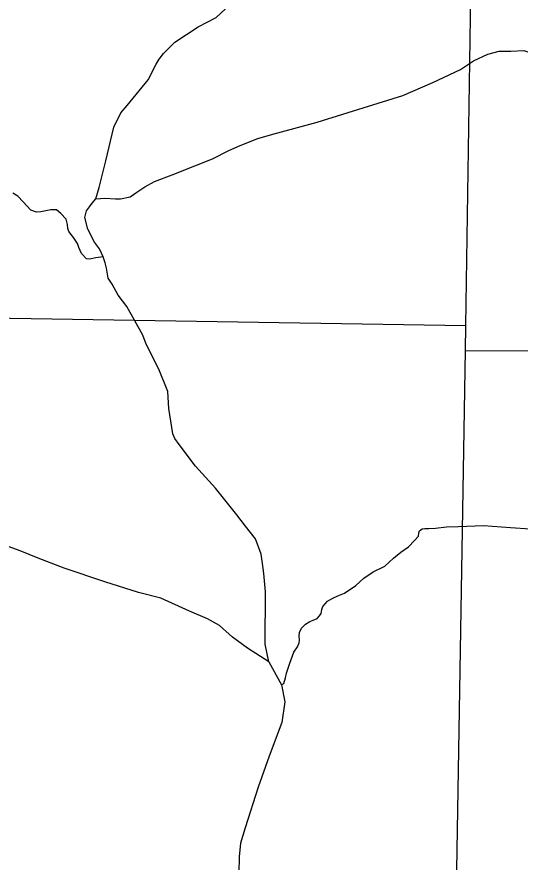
# Model space of a CAD drawing. Extents: x 1369979 to 1371646, y 379997 to 381064.
# Drawn here: x 1370890 to 1370923.4, y 380507.9 to 380564.1 of the extents above; entities that cross this region are included whole.
import ezdxf

# ---------------------------------------------------------------- set-up
doc = ezdxf.new("R2010")
doc.units = 0
doc.layers.add('R_Border Notes', color=7, linetype='Continuous')

msp = doc.modelspace()

# ---------------------------------------------------------------- linework, layer by layer
at = {"layer": 'R_Border Notes'}
for points in [[(1370920.37, 380581.601), (1370919.796, 380543.55), (1370919.771, 380541.901), (1370918.746, 380480.774), (1370918.743, 380479.316), (1370918.699, 380461.915)], [(1370900.466, 380562.394), (1370902.022, 380563.417), (1370903.22, 380564.039), (1370903.841, 380564.615), (1370904.008, 380565.116), (1370904.038, 380565.617), (1370904.387, 380567.255), (1370904.553, 380568.484), (1370904.72, 380569.626), (1370904.796, 380570.233), (1370905.038, 380570.612), (1370905.645, 380571.098), (1370906.084, 380571.613), (1370906.16, 380571.902), (1370905.933, 380572.281), (1370905.645, 380572.463), (1370905.16, 380572.508), (1370904.796, 380572.508), (1370904.084, 380572.144), (1370903.735, 380572.129), (1370903.326, 380572.372), (1370903.212, 380572.554)], [(1370895.434, 380552.741), (1370895.889, 380554.506), (1370896.404, 380556.736), (1370896.874, 380557.692), (1370897.298, 380558.192), (1370898.693, 380559.891), (1370899.223, 380560.923), (1370899.42, 380561.272), (1370899.723, 380561.651), (1370900.466, 380562.394)], [(1370919.456, 380560.586), (1370920.315, 380561.154), (1370921.261, 380561.597), (1370922.029, 380561.789), (1370922.797, 380561.804), (1370923.668, 380561.834), (1370924.466, 380561.582), (1370925.115, 380561.42), (1370925.883, 380561.08), (1370926.518, 380560.429), (1370926.843, 380559.823), (1370926.991, 380559.276), (1370927.419, 380558.759), (1370927.892, 380558.374), (1370928.63, 380558.019), (1370930.048, 380557.739)], [(1370895.207, 380551.968), (1370895.84, 380552.03), (1370896.519, 380551.971), (1370896.859, 380551.971), (1370897.494, 380552.119), (1370897.937, 380552.43), (1370898.469, 380552.77), (1370899.104, 380553.124), (1370900.285, 380553.568), (1370901.806, 380554.174), (1370902.973, 380554.647), (1370904.051, 380555.194), (1370904.819, 380555.519), (1370905.986, 380555.993), (1370906.99, 380556.273), (1370908.379, 380556.658), (1370909.93, 380557.072), (1370911.982, 380557.707), (1370912.987, 380558.033), (1370915.63, 380558.856), (1370917.61, 380559.714), (1370919.456, 380560.586)], [(1370895.692, 380548.115), (1370895.207, 380548.054), (1370894.798, 380547.963), (1370894.586, 380547.978), (1370894.252, 380548.342), (1370894.086, 380548.737), (1370893.995, 380549.01), (1370893.722, 380549.404), (1370893.419, 380549.798), (1370893.358, 380550.011), (1370893.328, 380550.269), (1370893.237, 380550.633), (1370892.888, 380551.012), (1370892.6, 380551.24), (1370892.221, 380551.24), (1370891.57, 380551.103), (1370891.267, 380551.088), (1370890.888, 380551.224), (1370890.388, 380551.786), (1370890.024, 380552.165), (1370889.706, 380552.347)], [(1370895.828, 380547.72), (1370895.692, 380548.115), (1370895.449, 380548.661), (1370895.131, 380549.101), (1370894.692, 380549.95), (1370894.495, 380550.739), (1370894.586, 380551.179), (1370894.798, 380551.452), (1370894.98, 380551.695), (1370895.207, 380551.968), (1370895.434, 380552.741)], [(1370898.344, 380542.911), (1370897.268, 380544.823), (1370896.692, 380545.566), (1370896.298, 380546.309), (1370896.041, 380546.704), (1370895.919, 380547.371), (1370895.828, 380547.72)], [(1370879.88, 380544.197), (1370919.796, 380543.55)], [(1370900.33, 380536.342), (1370900.057, 380538.041), (1370899.996, 380539.164), (1370899.405, 380540.651), (1370898.556, 380542.304), (1370898.344, 380542.911)], [(1370919.771, 380541.901), (1370931.397, 380541.857)], [(1370906.195, 380528.343), (1370905.831, 380529.379), (1370905.164, 380530.214), (1370904.588, 380530.972), (1370903.179, 380532.747), (1370901.845, 380534.203), (1370900.754, 380535.645), (1370900.466, 380536.039), (1370900.33, 380536.342)], [(1370919.327, 380530.185), (1370920.993, 380530.249), (1370922.78, 380530.116), (1370924.08, 380530.042), (1370925.01, 380530.013), (1370926.251, 380530.205), (1370927.787, 380530.663), (1370928.924, 380531.033), (1370929.382, 380531.225), (1370929.737, 380531.24), (1370930.165, 380531.003), (1370930.367, 380530.913)], [(1370911.751, 380525.756), (1370912.496, 380526.259), (1370913.02, 380526.747), (1370913.655, 380527.176), (1370914.431, 380527.56), (1370915.007, 380528.085), (1370915.494, 380528.492), (1370915.996, 380528.832), (1370916.402, 380529.261), (1370916.661, 380529.549), (1370916.676, 380529.771), (1370916.735, 380529.911), (1370916.905, 380530.037), (1370917.089, 380530.059), (1370917.355, 380530.059), (1370917.798, 380530.074), (1370918.514, 380530.177), (1370919.327, 380530.185)], [(1370893.119, 380527.421), (1370891.393, 380528.096), (1370890.182, 380528.583), (1370888.897, 380529.042), (1370887.216, 380529.198)], [(1370906.71, 380521.204), (1370906.468, 380522.366), (1370906.498, 380525.855), (1370906.392, 380527.069), (1370906.286, 380527.736), (1370906.195, 380528.343)], [(1370906.71, 380521.204), (1370905.289, 380522.099), (1370904.3, 380522.824), (1370903.443, 380523.607), (1370902.631, 380524.051), (1370901.434, 380524.568), (1370899.544, 380525.426), (1370898.052, 380525.81), (1370895.822, 380526.505), (1370893.119, 380527.421)], [(1370908.73, 380522.452), (1370908.76, 380522.637), (1370908.738, 380522.895), (1370908.753, 380523.139), (1370908.893, 380523.428), (1370909.144, 380523.701), (1370909.432, 380523.878), (1370909.654, 380523.96), (1370909.919, 380524.085), (1370910.089, 380524.255), (1370910.2, 380524.411), (1370910.244, 380524.677), (1370910.303, 380524.876), (1370910.458, 380525.054), (1370910.614, 380525.216), (1370910.761, 380525.32), (1370910.968, 380525.423), (1370911.293, 380525.571), (1370911.751, 380525.756)], [(1370907.559, 380519.656), (1370907.72, 380519.757), (1370907.824, 380520.134), (1370907.897, 380520.445), (1370908.112, 380521.103), (1370908.37, 380521.827), (1370908.614, 380522.189), (1370908.73, 380522.452)], [(1370906.71, 380521.204), (1370907.559, 380519.656), (1370907.771, 380518.534), (1370907.589, 380517.169), (1370906.74, 380514.923), (1370906.013, 380512.86), (1370905.134, 380510.16), (1370904.831, 380509.128), (1370904.74, 380508.218), (1370904.71, 380507.156)]]:
    msp.add_lwpolyline(points, dxfattribs=at)

doc.saveas('drawing.dxf')
